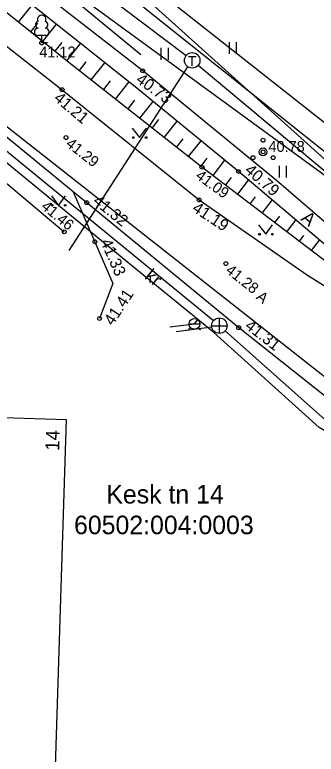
# Model space of a CAD drawing. Extents: x 641898 to 642452, y 6471715 to 6472255.
# Drawn here: x 642123.98 to 642143.44, y 6471946.9 to 6471994.68 of the extents above; entities that cross this region are included whole.
import ezdxf

# ---------------------------------------------------------------- set-up
doc = ezdxf.new("R2010")
doc.units = 0
for name, color, linetype in [('HALJASTUS', 7, 'Continuous'), ('HOONE', 7, 'Continuous'), ('KKAEV', 7, 'Continuous'), ('KORGUS-EH2000', 7, 'Continuous'), ('KTRASS', 7, 'Continuous'), ('MPOHULIIN', 7, 'Continuous'), ('PIIR', 7, 'Continuous'), ('PUU', 7, 'Continuous'), ('RELJEEF', 7, 'Continuous'), ('TEE', 7, 'Continuous'), ('TKAEV', 7, 'Continuous'), ('TTRASS', 7, 'Continuous'), ('VKAEV', 7, 'Continuous'), ('VTRASS', 7, 'Continuous')]:
    doc.layers.add(name, color=color, linetype=linetype)

msp = doc.modelspace()

# ---------------------------------------------------------------- linework, layer by layer
at = {"layer": 'HALJASTUS'}
for p, q in [((642137.826, 6471992.92), (642137.826, 6471992.159)), ((642138.281, 6471992.92), (642138.281, 6471992.159)), ((642133.421, 6471992.538), (642133.421, 6471991.777)), ((642133.876, 6471992.538), (642133.876, 6471991.777)), ((642131.571, 6471987.353), (642132.035, 6471986.746)), ((642132.035, 6471986.746), (642132.48, 6471987.353)), ((642141.056, 6471984.928), (642141.056, 6471984.167)), ((642141.511, 6471984.928), (642141.511, 6471984.167)), ((642126.345, 6471982.971), (642126.809, 6471982.365)), ((642126.809, 6471982.365), (642127.254, 6471982.971)), ((642139.72, 6471981.108), (642140.184, 6471980.501)), ((642140.184, 6471980.501), (642140.629, 6471981.108))]:
    msp.add_line(p, q, dxfattribs=at)
for points in [[(642132.112, 6471992.094), (642122.27, 6472000.206), (642104.909, 6472014.278)], [(642105.033, 6471992.439), (642109.028, 6471994.468), (642113.809, 6471990.771), (642120.708, 6471986.089), (642127.178, 6471980.654)]]:
    msp.add_lwpolyline(points, dxfattribs=at)
for centre in [(642131.634, 6471986.746), (642132.462, 6471986.746), (642126.407, 6471982.365), (642127.236, 6471982.365), (642139.783, 6471980.501), (642140.611, 6471980.501)]:
    msp.add_circle(centre, 0.055, dxfattribs=at)
at = {"layer": 'HOONE'}
msp.add_lwpolyline([(642115.628, 6471943.828), (642116.422, 6471968.876), (642127.29, 6471968.525), (642126.449, 6471942.011)], dxfattribs=at)
at = {"layer": 'KKAEV'}
for p, q in [((642137.191, 6471974.087), (642137.191, 6471975.087)), ((642136.691, 6471974.587), (642137.691, 6471974.587))]:
    msp.add_line(p, q, dxfattribs=at)
msp.add_circle((642137.191, 6471974.587), 0.5, dxfattribs=at)
at = {"layer": 'KORGUS-EH2000'}
for centre in [(642125.72, 6471992.861), (642132.244, 6471991.056), (642127.037, 6471989.838), (642127.291, 6471986.745), (642140.012, 6471985.823), (642136.065, 6471984.84), (642138.426, 6471984.553), (642135.887, 6471982.715), (642128.627, 6471982.536), (642127.178, 6471980.654), (642129.15, 6471980.015), (642137.609, 6471978.6), (642129.45, 6471975.053), (642138.436, 6471974.464)]:
    msp.add_circle(centre, 0.125, dxfattribs=at)
at = {"layer": 'KTRASS'}
for points in [[(642136.804, 6471974.904), (642101.491, 6472003.87)], [(642134.391, 6471974.213), (642136.695, 6471974.521)], [(642144.236, 6471968.318), (642137.565, 6471974.255)]]:
    msp.add_lwpolyline(points, dxfattribs=at)
at = {"layer": 'MPOHULIIN'}
msp.add_lwpolyline([(642355.522, 6471813.313), (642331.534, 6471832.393), (642302.222, 6471855.921), (642271.629, 6471880.301), (642234.793, 6471909.555), (642198.436, 6471939.015), (642169.975, 6471961.956), (642133.076, 6471995.171), (642102.99, 6472021.089), (642074.552, 6472045.947), (642044.597, 6472041.824), (642019.939, 6472060.923), (641980.015, 6472091.706), (641945.513, 6472065.466), (641932.178, 6472056.628)], dxfattribs=at)
at = {"layer": 'PIIR'}
for p, q in [((642148.4, 6471984.2), (642083.42, 6472035.57)), ((642111.27, 6472008.25), (642146.78, 6471982.26)), ((642149.07, 6471967.26), (642119.65, 6471990.44))]:
    msp.add_line(p, q, dxfattribs=at)
at = {"layer": 'PUU'}
for p, q in [((642125.96, 6471993.336), (642125.48, 6471993.336)), ((642125.72, 6471992.861), (642125.72, 6471993.336)), ((642126.1, 6471992.861), (642125.72, 6471992.861))]:
    msp.add_line(p, q, dxfattribs=at)
for centre, radius in [((642140.012, 6471986.573), 0.125), ((642140.012, 6471985.823), 0.25), ((642139.362, 6471985.448), 0.125), ((642140.662, 6471985.448), 0.125)]:
    msp.add_circle(centre, radius, dxfattribs=at)
for centre, radius, start, end in [((642125.72, 6471994.381), 0.277, 332.5799, 207.4201), ((642125.483, 6471993.573), 0.238, 90.0016, 269.3953), ((642125.55, 6471994.034), 0.233, 109.0217, 253.1415), ((642125.89, 6471994.034), 0.233, 286.8508, 70.9859), ((642125.957, 6471993.573), 0.238, 270.6047, 89.9984)]:
    msp.add_arc(centre, radius, start, end, dxfattribs=at)
at = {"layer": 'RELJEEF'}
for p, q in [((642124.223, 6471994.206), (642125.108, 6471995.312)), ((642125.447, 6471994.135), (642125.004, 6471993.581)), ((642125.785, 6471992.956), (642126.673, 6471994.067)), ((642127.011, 6471992.888), (642126.565, 6471992.332)), ((642127.346, 6471991.707), (642128.235, 6471992.824)), ((642128.572, 6471991.646), (642128.131, 6471991.087)), ((642128.917, 6471990.468), (642129.795, 6471991.583)), ((642130.14, 6471990.405), (642129.702, 6471989.85)), ((642130.488, 6471989.231), (642131.36, 6471990.338)), ((642131.706, 6471989.161), (642131.274, 6471988.613)), ((642132.059, 6471987.994), (642132.911, 6471989.076)), ((642133.265, 6471987.908), (642132.845, 6471987.375)), ((642133.631, 6471986.757), (642134.458, 6471987.807)), ((642134.824, 6471986.655), (642134.416, 6471986.138)), ((642135.202, 6471985.519), (642136.005, 6471986.539)), ((642136.379, 6471985.406), (642135.988, 6471984.901)), ((642136.783, 6471984.294), (642137.536, 6471985.283)), ((642137.944, 6471984.168), (642137.578, 6471983.688)), ((642138.374, 6471983.082), (642139.075, 6471984.004)), ((642139.505, 6471982.917), (642139.17, 6471982.477)), ((642139.965, 6471981.871), (642140.604, 6471982.711)), ((642141.065, 6471981.665), (642140.761, 6471981.265)), ((642141.557, 6471980.66), (642142.134, 6471981.417)), ((642142.625, 6471980.412), (642142.352, 6471980.054)), ((642143.148, 6471979.448), (642143.663, 6471980.124))]:
    msp.add_line(p, q, dxfattribs=at)
msp.add_lwpolyline([(642146.331, 6471977.025), (642136.065, 6471984.84), (642127.477, 6471991.602), (642117.617, 6471999.493), (642106.697, 6472008.186)], dxfattribs=at)
at = {"layer": 'TEE'}
for points in [[(642248.038, 6471894.359), (642244.819, 6471896.591), (642243.421, 6471898.287), (642241.287, 6471898.567), (642230.451, 6471907.231), (642220.045, 6471915.264), (642210.382, 6471923.001), (642201.484, 6471930.096), (642191.341, 6471938.065), (642180.941, 6471946.534), (642171.256, 6471954.365), (642153.477, 6471969.856), (642154.958, 6471971.99), (642153.566, 6471973.386), (642153.495, 6471974.667), (642149.137, 6471978.135), (642148.146, 6471977.701), (642140.89, 6471983.962), (642132.244, 6471991.056), (642124.462, 6471997.136), (642114.29, 6472005.762), (642111.738, 6472008.121), (642108.086, 6472011.066)], [(642116.8, 6471997.886), (642127.037, 6471989.838), (642135.887, 6471982.715), (642142.876, 6471977.864), (642144.269, 6471976.984), (642146.619, 6471977.031), (642147.081, 6471977.233), (642138.426, 6471984.553), (642131.75, 6471990.028), (642121.917, 6471997.85)], [(642253.944, 6471882.162), (642243.566, 6471890.342), (642234.582, 6471897.491), (642228.739, 6471901.846), (642227.951, 6471901.93), (642224.85, 6471904.256), (642224.883, 6471905.449), (642215.573, 6471912.361), (642205.766, 6471920.313), (642195.477, 6471928.355), (642185.674, 6471936.257), (642176.022, 6471944.175), (642167.777, 6471951.014), (642158.111, 6471959.24), (642148.973, 6471966.102), (642138.436, 6471974.464), (642128.627, 6471982.536), (642127.755, 6471983.25), (642118.56, 6471990.787)], [(642127.755, 6471983.25), (642130.313, 6471977.316), (642129.45, 6471975.053)]]:
    msp.add_lwpolyline(points, dxfattribs=at)
at = {"layer": 'TKAEV'}
for p, q in [((642135.188, 6471991.983), (642135.688, 6471991.983)), ((642135.438, 6471991.383), (642135.438, 6471991.983))]:
    msp.add_line(p, q, dxfattribs=at)
msp.add_circle((642135.438, 6471991.733), 0.5, dxfattribs=at)
at = {"layer": 'TTRASS'}
for points in [[(642135.042, 6471992.038), (642085.014, 6472029.796)], [(642153.724, 6471982.053), (642151.153, 6471978.584), (642135.818, 6471991.407)], [(642127.503, 6471979.454), (642135.161, 6471991.317)]]:
    msp.add_lwpolyline(points, dxfattribs=at)
at = {"layer": 'VKAEV'}
for p, q in [((642135.235, 6471974.705), (642135.935, 6471974.705)), ((642135.338, 6471974.458), (642135.198, 6471974.318)), ((642135.832, 6471974.458), (642135.972, 6471974.318))]:
    msp.add_line(p, q, dxfattribs=at)
msp.add_circle((642135.585, 6471974.705), 0.35, dxfattribs=at)
at = {"layer": 'VTRASS'}
for points in [[(642131.146, 6471978.791), (642122.669, 6471985.738), (642108.487, 6471997.357), (642100.73, 6472003.718), (642086.367, 6472014.732), (642072.004, 6472025.747), (642070.54, 6472026.319), (642063.386, 6472027.837), (642057.563, 6472020.38), (642046.398, 6472006.083), (642029.41, 6471984.33), (642022.753, 6471976.477), (642013.331, 6471964.779), (642003.99, 6471953.421), (641999.884, 6471948.226), (641984.12, 6471925.503), (641973.431, 6471931.653), (641967.433, 6471935.11)], [(642152.778, 6471978.827), (642146.383, 6471983.907), (642131.71, 6471995.654), (642117.349, 6472008.175)], [(642256.057, 6471879.253), (642241.436, 6471890.95), (642226.363, 6471903.005), (642214.466, 6471912.082), (642191.253, 6471930.836), (642159.201, 6471956.73), (642153.648, 6471961.39), (642148.095, 6471966.051), (642145.394, 6471966.921), (642144.516, 6471967.495), (642143.631, 6471968.002), (642136.85, 6471974.118), (642135.798, 6471974.98), (642131.146, 6471978.791)], [(642133.996, 6471974.514), (642135.585, 6471974.705), (642135.798, 6471974.98)]]:
    msp.add_lwpolyline(points, dxfattribs=at)

# ---------------------------------------------------------------- texts
at = {"layer": 'HOONE'}
msp.add_text('14', height=0.9, rotation=88.184, dxfattribs=at).set_placement((642126.851, 6471966.495))
at = {"layer": 'KORGUS-EH2000'}
for s, p in [('41.12', (642125.562, 6471991.93)), ('40.78', (642140.362, 6471985.823))]:
    msp.add_text(s, height=0.7, dxfattribs=at).set_placement(p)
for s, height, rotation, p in [('40.73', 0.75, 323.8904, (642131.75, 6471990.365)), ('41.21', 0.75, 319.7732, (642126.447, 6471989.2)), ('41.29', 0.7, 321.6931, (642127.222, 6471986.241)), ('40.79', 0.75, 318.6743, (642138.776, 6471984.553)), ('41.09', 0.7, 323.6749, (642135.598, 6471984.157)), ('41.32', 0.75, 320.7575, (642128.977, 6471982.536)), ('41.46', 0.7, 320.3199, (642125.632, 6471982.199)), ('41.19', 0.75, 326.5857, (642135.381, 6471982.027)), ('41.33', 0.75, 293.6345, (642129.5, 6471980.015)), ('41.28', 0.7, 321.5295, (642137.54, 6471978.063)), ('41.41', 0.75, 56.6494, (642130.309, 6471974.545)), ('41.31', 0.75, 322.2754, (642138.786, 6471974.464))]:
    msp.add_text(s, height=height, rotation=rotation, dxfattribs=at).set_placement(p)
at = {"layer": 'PIIR'}
for s, p in [('Kesk tn 14', (642129.893, 6471963.099)), ('60502:004:0003', (642127.807, 6471961.114))]:
    msp.add_text(s, height=1.2, dxfattribs=at).set_placement(p)
at = {"layer": 'TEE'}
for s, height, rotation, p in [('A', 0.85, 319.7771, (642142.4, 6471981.44)), ('kr', 0.85, 321.565, (642132.309, 6471977.668)), ('A', 0.7, 320.5484, (642139.514, 6471976.362))]:
    msp.add_text(s, height=height, rotation=rotation, dxfattribs=at).set_placement(p)

doc.saveas('drawing.dxf')
